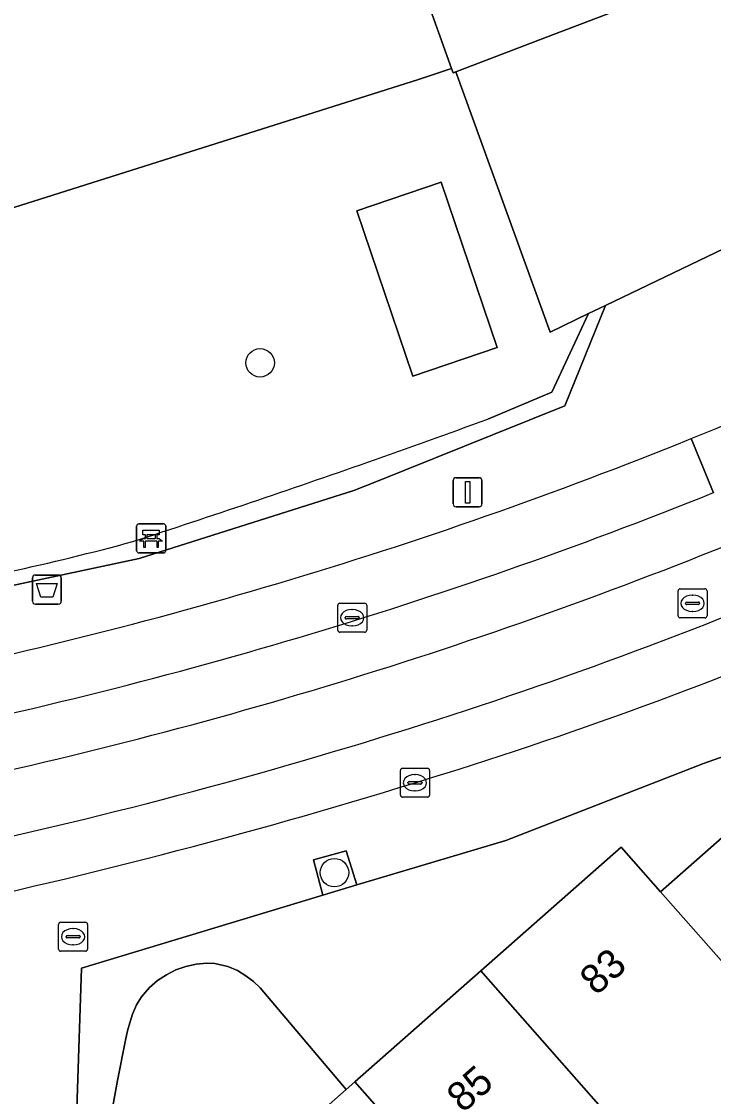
# Model space of a CAD drawing. Extents: x 161354 to 162026, y 386504 to 387460.
# Drawn here: x 161525.12 to 161548.9, y 386812.7 to 386849.65 of the extents above; entities that cross this region are included whole.
import ezdxf

# ---------------------------------------------------------------- set-up
doc = ezdxf.new("R2010")
doc.units = 0
for name, color, linetype in [('IMGEO_Afvalbak', 7, 'Continuous'), ('IMGEO_Bank', 7, 'Continuous'), ('IMGEO_Boom', 7, 'Continuous'), ('IMGEO_Brandkraan', 7, 'Continuous'), ('IMGEO_Erf', 7, 'Continuous'), ('IMGEO_Groenvoorziening', 7, 'Continuous'), ('IMGEO_Haag', 7, 'Continuous'), ('IMGEO_Kolk', 7, 'Continuous'), ('IMGEO_Lichtmast', 7, 'Continuous'), ('IMGEO_Pand', 7, 'Continuous'), ('IMGEO_Pand_nummerreeks', 7, 'Continuous'), ('IMGEO_Parkeervlak_open', 7, 'Continuous'), ('IMGEO_Rijbaan_lokaal_gesloten', 7, 'Continuous'), ('IMGEO_Rijbaan_lokaal_open', 7, 'Continuous'), ('IMGEO_Rioolput', 7, 'Continuous'), ('IMGEO_Terreindeel_open', 7, 'Continuous'), ('IMGEO_Voetpad_open', 7, 'Continuous')]:
    doc.layers.add(name, color=color, linetype=linetype)

msp = doc.modelspace()

# ---------------------------------------------------------------- linework, layer by layer
at = {"layer": 'IMGEO_Afvalbak'}
for p, q in [((161525.494, 386829.719), (161525.494, 386830.519)), ((161525.494, 386830.519), (161525.494, 386829.719)), ((161525.594, 386830.619), (161526.384, 386830.619)), ((161526.384, 386830.619), (161525.594, 386830.619)), ((161526.484, 386830.519), (161526.484, 386829.719)), ((161526.484, 386829.719), (161526.484, 386830.519)), ((161526.384, 386829.619), (161525.594, 386829.619)), ((161525.594, 386829.619), (161526.384, 386829.619))]:
    msp.add_line(p, q, dxfattribs=at)
msp.add_lwpolyline([(161525.637, 386830.333), (161526.341, 386830.333), (161526.192, 386829.863), (161525.786, 386829.863), (161525.637, 386830.333)], dxfattribs=at)
for centre, start, end in [((161525.594, 386830.519), 90, 180), ((161525.594, 386830.519), 90, 180), ((161526.384, 386830.519), 0, 90), ((161526.384, 386830.519), 360, 90), ((161525.594, 386829.719), 180, 270), ((161525.594, 386829.719), 180, 270), ((161526.384, 386829.719), 270, 0), ((161526.384, 386829.719), 270, 0)]:
    msp.add_arc(centre, 0.1, start, end, dxfattribs=at)
at = {"layer": 'IMGEO_Bank'}
for p, q in [((161529.074, 386831.456), (161529.074, 386832.297)), ((161529.074, 386832.297), (161529.074, 386831.456)), ((161529.149, 386832.381), (161529.99, 386832.381)), ((161529.99, 386832.381), (161529.149, 386832.381)), ((161530.074, 386832.306), (161530.074, 386831.465)), ((161530.074, 386831.465), (161530.074, 386832.306)), ((161529.383, 386831.887), (161529.383, 386831.993)), ((161529.427, 386831.993), (161529.427, 386831.887)), ((161529.715, 386831.999), (161529.433, 386831.999)), ((161529.721, 386831.887), (161529.721, 386831.993)), ((161529.765, 386831.993), (161529.765, 386831.887)), ((161529.771, 386831.779), (161529.378, 386831.779)), ((161529.433, 386831.881), (161529.715, 386831.881)), ((161529.999, 386831.381), (161529.158, 386831.381)), ((161529.158, 386831.381), (161529.999, 386831.381))]:
    msp.add_line(p, q, dxfattribs=at)
for points in [[(161529.377, 386831.999), (161529.291, 386831.999), (161529.291, 386832.16), (161529.854, 386832.16), (161529.854, 386831.999), (161529.771, 386831.999)], [(161529.321, 386831.779), (161529.179, 386831.779), (161529.291, 386831.881), (161529.377, 386831.881)], [(161529.371, 386831.772), (161529.371, 386831.565), (161529.328, 386831.565), (161529.328, 386831.772)], [(161529.771, 386831.881), (161529.854, 386831.881), (161529.966, 386831.779), (161529.827, 386831.779)], [(161529.821, 386831.772), (161529.821, 386831.565), (161529.777, 386831.565), (161529.777, 386831.772)]]:
    msp.add_lwpolyline(points, dxfattribs=at)
for centre, radius, start, end in [((161529.152, 386832.303), 0.0779, 92.4484, 184.2845), ((161529.152, 386832.303), 0.0779, 92.4484, 184.2845), ((161529.996, 386832.303), 0.0779, 2.4484, 94.2845), ((161529.996, 386832.303), 0.0779, 2.4484, 94.2845), ((161529.376, 386831.992), 0.00671, 2.8957, 87.1043), ((161529.433, 386831.992), 0.00671, 92.8957, 177.1043), ((161529.715, 386831.992), 0.00671, 2.8957, 87.1043), ((161529.772, 386831.992), 0.00671, 92.8957, 177.1043), ((161529.321, 386831.772), 0.00671, 2.8957, 87.1043), ((161529.378, 386831.772), 0.00671, 92.8957, 177.1043), ((161529.376, 386831.888), 0.00671, 272.8957, 357.1043), ((161529.433, 386831.888), 0.00671, 182.8957, 267.1043), ((161529.715, 386831.888), 0.00671, 272.8957, 357.1043), ((161529.772, 386831.888), 0.00671, 182.8957, 267.1043), ((161529.77, 386831.772), 0.00671, 2.8957, 87.1043), ((161529.827, 386831.772), 0.00671, 92.8957, 177.1043), ((161529.152, 386831.459), 0.0779, 182.4484, 274.2845), ((161529.152, 386831.459), 0.0779, 182.4484, 274.2845), ((161529.996, 386831.459), 0.0779, 272.4484, 4.2845), ((161529.996, 386831.459), 0.0779, 272.4484, 4.2845)]:
    msp.add_arc(centre, radius, start, end, dxfattribs=at)
at = {"layer": 'IMGEO_Boom'}
for centre in [(161533.32, 386837.915), (161535.875, 386820.391)]:
    msp.add_circle(centre, 0.489, dxfattribs=at)
at = {"layer": 'IMGEO_Brandkraan'}
for p, q in [((161526.39, 386817.761), (161526.39, 386818.613)), ((161526.465, 386818.687), (161527.317, 386818.687)), ((161527.391, 386818.613), (161527.391, 386817.761)), ((161526.878, 386818.467), (161526.903, 386818.467)), ((161526.649, 386818.181), (161526.649, 386818.193)), ((161527.087, 386818.144), (161526.689, 386818.144)), ((161526.692, 386818.23), (161527.09, 386818.23)), ((161526.901, 386817.907), (161526.876, 386817.907)), ((161527.133, 386818.193), (161527.133, 386818.181)), ((161527.317, 386817.687), (161526.465, 386817.687))]:
    msp.add_line(p, q, dxfattribs=at)
for points in [[(161526.39, 386817.761), (161526.39, 386818.613)], [(161526.465, 386818.687), (161527.317, 386818.687)], [(161527.391, 386818.613), (161527.391, 386817.761)], [(161527.317, 386817.687), (161526.465, 386817.687)]]:
    msp.add_lwpolyline(points, dxfattribs=at)
for centre, radius, start, end in [((161526.467, 386818.611), 0.0765, 91.552, 178.448), ((161526.467, 386818.611), 0.0765, 91.552, 178.448), ((161527.315, 386818.611), 0.0765, 1.552, 88.448), ((161527.315, 386818.611), 0.0765, 1.552, 88.448), ((161526.689, 386818.19), 0.0403, 85.8775, 175.7526), ((161526.686, 386818.18), 0.0366, 178.938, 274.7102), ((161527.09, 386818.187), 0.043, 264.8664, 352.4533), ((161527.094, 386818.192), 0.0386, 1.7309, 96.639), ((161526.467, 386817.763), 0.0765, 181.552, 268.448), ((161526.467, 386817.763), 0.0765, 181.552, 268.448), ((161527.315, 386817.763), 0.0765, 271.552, 358.448), ((161527.315, 386817.763), 0.0765, 271.552, 358.448)]:
    msp.add_arc(centre, radius, start, end, dxfattribs=at)
for centre, major_axis, ratio, start_param, end_param in [((161526.877, 386818.187), (-0.387, 0.002), 0.722429, 4.712389, 7.853982), ((161526.902, 386818.187), (-0.39, 0.002), 0.717154, 1.570796, 4.712389)]:
    msp.add_ellipse(centre, major_axis=major_axis, ratio=ratio, start_param=start_param, end_param=end_param, dxfattribs=at)
at = {"layer": 'IMGEO_Erf'}
for points in [[(161513.476, 386878.267), (161511.8, 386839.13), (161512.278, 386839.281), (161538.761, 386847.649), (161539.899, 386848.027), (161538.952, 386850.703)], [(161547.168, 386850.647), (161543.161, 386849.109), (161540.043, 386847.912), (161543.287, 386838.969), (161544.609, 386839.605), (161545.191, 386839.884), (161561.221, 386847.589), (161562.581, 386848.097), (161569.609, 386852.318)], [(161532.184, 386809.33), (161536.279, 386812.941), (161533.321, 386816.429), (161533.091, 386816.646), (161532.832, 386816.848), (161532.541, 386817.024), (161532.205, 386817.167), (161531.767, 386817.263), (161531.475, 386817.277), (161531.119, 386817.247), (161530.765, 386817.167), (161530.425, 386817.045), (161530.101, 386816.883), (161529.797, 386816.682), (161529.514, 386816.438), (161529.247, 386816.126), (161529.073, 386815.841), (161528.934, 386815.531), (161528.836, 386815.23), (161528.765, 386814.949), (161528.709, 386814.693), (161528.421, 386813.246), (161528.191, 386811.99)]]:
    msp.add_lwpolyline(points, dxfattribs=at)
at = {"layer": 'IMGEO_Groenvoorziening'}
for points in [[(161541.142, 386835.978), (161543.346, 386836.906), (161544.609, 386839.605), (161543.287, 386838.969), (161540.043, 386847.912), (161539.952, 386847.877), (161539.899, 386848.027), (161538.761, 386847.649), (161512.278, 386839.281), (161512.001, 386831.405), (161512.578, 386831.657), (161513.523, 386829.505), (161513.103, 386829.325)], [(161529.161, 386831.19), (161536.546, 386833.523), (161537.295, 386833.825), (161541.337, 386835.451), (161543.789, 386836.438), (161545.191, 386839.884), (161544.609, 386839.605), (161543.346, 386836.906), (161541.142, 386835.978)], [(161514.452, 386828.372), (161515.819, 386828.343), (161529.161, 386831.19)]]:
    msp.add_lwpolyline(points, dxfattribs=at)
for points in [[(161536.639, 386843.143), (161539.537, 386844.126), (161541.464, 386838.444), (161538.567, 386837.461)], [(161536.276, 386821.142), (161535.157, 386820.828), (161535.478, 386819.618), (161536.643, 386819.971)]]:
    msp.add_lwpolyline(points, close=True, dxfattribs=at)
for centre, radius, start, end in [((161411.383, 387191.691), 378.641, 289.37907, 290.04131), ((161411.383, 387191.691), 378.641, 289.37907, 290.04131), ((161418.703, 387171.247), 356.927, 287.99076, 289.35941), ((161418.703, 387171.247), 356.927, 287.99076, 289.35941), ((161506.753, 386913.447), 84.637, 279.26136, 285.20102), ((161506.753, 386913.447), 84.637, 279.26136, 285.20102)]:
    msp.add_arc(centre, radius, start, end, dxfattribs=at)
at = {"layer": 'IMGEO_Haag'}
for points in [[(161529.161, 386831.19), (161536.546, 386833.523), (161537.295, 386833.825), (161541.337, 386835.451), (161543.789, 386836.438), (161545.191, 386839.884), (161544.609, 386839.605), (161543.346, 386836.906), (161541.142, 386835.978)], [(161514.452, 386828.372), (161515.819, 386828.343), (161529.161, 386831.19)]]:
    msp.add_lwpolyline(points, dxfattribs=at)
for centre, radius, start, end in [((161411.383, 387191.691), 378.641, 289.37907, 290.04131), ((161418.703, 387171.247), 356.927, 287.99076, 289.35941), ((161506.753, 386913.447), 84.637, 279.26136, 285.20102)]:
    msp.add_arc(centre, radius, start, end, dxfattribs=at)
at = {"layer": 'IMGEO_Kolk'}
for p, q in [((161535.986, 386828.727), (161535.986, 386829.579)), ((161536.061, 386829.653), (161536.913, 386829.653)), ((161536.474, 386829.433), (161536.499, 386829.433)), ((161536.987, 386829.579), (161536.987, 386828.727)), ((161536.245, 386829.147), (161536.245, 386829.159)), ((161536.683, 386829.11), (161536.285, 386829.11)), ((161536.288, 386829.196), (161536.686, 386829.196)), ((161536.729, 386829.159), (161536.729, 386829.147)), ((161536.913, 386828.653), (161536.061, 386828.653)), ((161536.497, 386828.873), (161536.472, 386828.873)), ((161538.142, 386823.054), (161538.142, 386823.906)), ((161538.217, 386823.98), (161539.069, 386823.98)), ((161539.143, 386823.906), (161539.143, 386823.054)), ((161538.401, 386823.474), (161538.401, 386823.486)), ((161538.839, 386823.437), (161538.441, 386823.437)), ((161538.444, 386823.523), (161538.842, 386823.523)), ((161538.63, 386823.76), (161538.655, 386823.76)), ((161538.885, 386823.486), (161538.885, 386823.474)), ((161538.653, 386823.2), (161538.628, 386823.2)), ((161539.069, 386822.98), (161538.217, 386822.98))]:
    msp.add_line(p, q, dxfattribs=at)
for points in [[(161535.986, 386828.727), (161535.986, 386829.579)], [(161536.061, 386829.653), (161536.913, 386829.653)], [(161536.987, 386829.579), (161536.987, 386828.727)], [(161536.913, 386828.653), (161536.061, 386828.653)], [(161538.142, 386823.054), (161538.142, 386823.906)], [(161538.217, 386823.98), (161539.069, 386823.98)], [(161539.143, 386823.906), (161539.143, 386823.054)], [(161539.069, 386822.98), (161538.217, 386822.98)]]:
    msp.add_lwpolyline(points, dxfattribs=at)
for centre, radius, start, end in [((161536.063, 386829.577), 0.0765, 91.552, 178.448), ((161536.063, 386829.577), 0.0765, 91.552, 178.448), ((161536.911, 386829.577), 0.0765, 1.552, 88.448), ((161536.911, 386829.577), 0.0765, 1.552, 88.448), ((161536.285, 386829.156), 0.0403, 85.8775, 175.7526), ((161536.282, 386829.146), 0.0366, 178.938, 274.7102), ((161536.686, 386829.153), 0.043, 264.8664, 352.4533), ((161536.69, 386829.158), 0.0386, 1.7309, 96.639), ((161536.063, 386828.729), 0.0765, 181.552, 268.448), ((161536.063, 386828.729), 0.0765, 181.552, 268.448), ((161536.911, 386828.729), 0.0765, 271.552, 358.448), ((161536.911, 386828.729), 0.0765, 271.552, 358.448), ((161538.219, 386823.904), 0.0765, 91.552, 178.448), ((161538.219, 386823.904), 0.0765, 91.552, 178.448), ((161539.067, 386823.904), 0.0765, 1.552, 88.448), ((161539.067, 386823.904), 0.0765, 1.552, 88.448), ((161538.441, 386823.483), 0.0403, 85.8775, 175.7526), ((161538.438, 386823.473), 0.0366, 178.938, 274.7102), ((161538.842, 386823.48), 0.043, 264.8664, 352.4533), ((161538.846, 386823.485), 0.0386, 1.7309, 96.639), ((161538.219, 386823.056), 0.0765, 181.552, 268.448), ((161538.219, 386823.056), 0.0765, 181.552, 268.448), ((161539.067, 386823.056), 0.0765, 271.552, 358.448), ((161539.067, 386823.056), 0.0765, 271.552, 358.448)]:
    msp.add_arc(centre, radius, start, end, dxfattribs=at)
for centre, major_axis, ratio, start_param, end_param in [((161536.473, 386829.153), (-0.387, 0.002), 0.722429, 4.712389, 7.853982), ((161536.498, 386829.153), (-0.39, 0.002), 0.717154, 1.570796, 4.712389), ((161538.629, 386823.48), (-0.387, 0.002), 0.722429, 4.712389, 7.853982), ((161538.654, 386823.48), (-0.39, 0.002), 0.717154, 1.570796, 4.712389)]:
    msp.add_ellipse(centre, major_axis=major_axis, ratio=ratio, start_param=start_param, end_param=end_param, dxfattribs=at)
at = {"layer": 'IMGEO_Lichtmast'}
for p, q in [((161539.954, 386833.064), (161539.954, 386833.864)), ((161539.954, 386833.864), (161539.954, 386833.064)), ((161540.054, 386833.964), (161540.844, 386833.964)), ((161540.844, 386833.964), (161540.054, 386833.964)), ((161540.944, 386833.864), (161540.944, 386833.064)), ((161540.944, 386833.064), (161540.944, 386833.864)), ((161540.844, 386832.964), (161540.054, 386832.964)), ((161540.054, 386832.964), (161540.844, 386832.964))]:
    msp.add_line(p, q, dxfattribs=at)
msp.add_lwpolyline([(161540.374, 386833.839), (161540.524, 386833.839), (161540.524, 386833.089), (161540.374, 386833.089), (161540.374, 386833.839)], dxfattribs=at)
for centre, start, end in [((161540.054, 386833.864), 90, 180), ((161540.054, 386833.864), 90, 180), ((161540.844, 386833.864), 0, 90), ((161540.844, 386833.864), 360, 90), ((161540.054, 386833.064), 180, 270), ((161540.054, 386833.064), 180, 270), ((161540.844, 386833.064), 270, 0), ((161540.844, 386833.064), 270, 0)]:
    msp.add_arc(centre, 0.1, start, end, dxfattribs=at)
at = {"layer": 'IMGEO_Pand'}
for points in [[(161552.317, 386857.255), (161551.154, 386860.29), (161544.61, 386857.781), (161542.406, 386863.53), (161539.416, 386863.666), (161539.328, 386861.191), (161539.149, 386856.194), (161538.952, 386850.703), (161539.899, 386848.027), (161539.952, 386847.877), (161540.043, 386847.912), (161543.161, 386849.109), (161547.168, 386850.647), (161547.392, 386850.011), (161554.107, 386852.586), (161553.319, 386854.64)], [(161547.085, 386819.73), (161555.164, 386810.583), (161559.775, 386814.648), (161557.658, 386817.049), (161555.01, 386820.052), (161551.704, 386823.803)], [(161545.726, 386821.269), (161540.906, 386817.019), (161548.416, 386808.489), (161551.46, 386811.172), (161552.747, 386809.712), (161554.392, 386811.162), (161555.017, 386810.453), (161555.164, 386810.583), (161547.085, 386819.73)], [(161540.906, 386817.019), (161536.579, 386813.205), (161542.207, 386806.802), (161542.428, 386806.551), (161545.478, 386804.732), (161547.332, 386806.411), (161548.961, 386807.886), (161548.416, 386808.489)], [(161542.428, 386806.551), (161542.207, 386806.802), (161536.579, 386813.205), (161536.279, 386812.941), (161532.184, 386809.33), (161530.226, 386807.19), (161540.135, 386803.229), (161547.987, 386799.015), (161549.241, 386802.248), (161549.498, 386802.911), (161546.737, 386803.981), (161545.478, 386804.732)]]:
    msp.add_lwpolyline(points, close=True, dxfattribs=at)
at = {"layer": 'IMGEO_Parkeervlak_open'}
msp.add_lwpolyline([(161548.903, 386833.451), (161548.14, 386835.312)], dxfattribs=at)
for centre, radius, start, end in [((161489.01, 386981.291), 157.5, 281.08766, 292.05075), ((161488.255, 386984.249), 162.536, 281.2692, 291.90897)]:
    msp.add_arc(centre, radius, start, end, dxfattribs=at)
at = {"layer": 'IMGEO_Rijbaan_lokaal_gesloten'}
for centre, radius, start, end in [((161491.859, 386973.935), 155.72, 287.22198, 299.29875), ((161494.805, 386967.101), 150.162, 286.97418, 299.59125), ((161488.255, 386984.249), 162.536, 281.2692, 291.90897), ((161488.231, 386983.377), 163.583, 281.3297, 291.94879), ((161485.711, 386992.759), 175.521, 281.5288, 287.31954), ((161480.452, 387011.97), 197.268, 281.89109, 287.15674)]:
    msp.add_arc(centre, radius, start, end, dxfattribs=at)
at = {"layer": 'IMGEO_Rijbaan_lokaal_open'}
msp.add_lwpolyline([(161548.14, 386835.312), (161548.903, 386833.451)], dxfattribs=at)
for centre, radius, start, end in [((161491.859, 386973.935), 155.72, 287.22198, 299.29875), ((161480.876, 387002.007), 179.755, 291.97487, 293.55325), ((161488.231, 386983.377), 163.583, 281.3297, 291.94879), ((161485.711, 386992.759), 175.521, 281.5288, 287.31954)]:
    msp.add_arc(centre, radius, start, end, dxfattribs=at)
at = {"layer": 'IMGEO_Rioolput'}
for p, q in [((161547.683, 386829.222), (161547.683, 386830.074)), ((161547.758, 386830.148), (161548.61, 386830.148)), ((161548.684, 386830.074), (161548.684, 386829.222)), ((161547.985, 386829.691), (161548.383, 386829.691)), ((161548.171, 386829.928), (161548.196, 386829.928)), ((161547.942, 386829.642), (161547.942, 386829.654)), ((161548.38, 386829.605), (161547.982, 386829.605)), ((161548.194, 386829.368), (161548.169, 386829.368)), ((161548.426, 386829.654), (161548.426, 386829.642)), ((161548.61, 386829.148), (161547.758, 386829.148))]:
    msp.add_line(p, q, dxfattribs=at)
for points in [[(161547.683, 386829.222), (161547.683, 386830.074)], [(161547.758, 386830.148), (161548.61, 386830.148)], [(161548.684, 386830.074), (161548.684, 386829.222)], [(161548.61, 386829.148), (161547.758, 386829.148)]]:
    msp.add_lwpolyline(points, dxfattribs=at)
for centre, radius, start, end in [((161547.76, 386830.072), 0.0765, 91.552, 178.448), ((161547.76, 386830.072), 0.0765, 91.552, 178.448), ((161548.608, 386830.072), 0.0765, 1.552, 88.448), ((161548.608, 386830.072), 0.0765, 1.552, 88.448), ((161547.982, 386829.651), 0.0403, 85.8775, 175.7526), ((161548.387, 386829.653), 0.0386, 1.7309, 96.639), ((161547.979, 386829.641), 0.0366, 178.938, 274.7102), ((161548.383, 386829.648), 0.043, 264.8664, 352.4533), ((161547.76, 386829.224), 0.0765, 181.552, 268.448), ((161547.76, 386829.224), 0.0765, 181.552, 268.448), ((161548.608, 386829.224), 0.0765, 271.552, 358.448), ((161548.608, 386829.224), 0.0765, 271.552, 358.448)]:
    msp.add_arc(centre, radius, start, end, dxfattribs=at)
for centre, major_axis, ratio, start_param, end_param in [((161548.17, 386829.648), (-0.387, 0.002), 0.722429, 4.712389, 7.853982), ((161548.195, 386829.648), (-0.39, 0.002), 0.717154, 1.570796, 4.712389)]:
    msp.add_ellipse(centre, major_axis=major_axis, ratio=ratio, start_param=start_param, end_param=end_param, dxfattribs=at)
at = {"layer": 'IMGEO_Terreindeel_open'}
msp.add_lwpolyline([(161536.639, 386843.143), (161538.567, 386837.461), (161541.464, 386838.444), (161539.537, 386844.126)], close=True, dxfattribs=at)
at = {"layer": 'IMGEO_Voetpad_open'}
for points in [[(161626.684, 386914.559), (161624.541, 386915.869), (161621.155, 386910.96), (161617.812, 386904.79), (161613.199, 386897.541), (161609.426, 386892.17), (161605.511, 386887.3), (161602.205, 386883.499), (161603.425, 386882.36), (161601.088, 386879.5), (161596.783, 386874.819), (161589.161, 386867.257), (161578.702, 386858.612), (161569.609, 386852.318), (161562.581, 386848.097), (161561.221, 386847.589), (161545.191, 386839.884), (161543.789, 386836.438), (161541.337, 386835.451), (161537.295, 386833.825), (161536.546, 386833.523), (161529.161, 386831.19), (161515.819, 386828.343), (161514.452, 386828.372)], [(161456.002, 386814.546), (161464.091, 386813.825), (161468.207, 386813.635), (161476.197, 386813.244), (161491.134, 386812.564), (161492.529, 386812.499), (161524.007, 386811.339), (161524, 386811.032), (161526.977, 386810.897), (161527.182, 386817.104), (161535.478, 386819.618), (161535.157, 386820.828), (161536.276, 386821.142), (161536.643, 386819.971), (161537.374, 386820.193), (161541.76, 386821.49), (161548.555, 386824.146), (161560.908, 386828.506), (161567.714, 386832.035), (161575.538, 386836.218), (161578.369, 386838.789)], [(161560.908, 386828.506), (161548.555, 386824.146), (161541.76, 386821.49), (161537.374, 386820.193), (161536.643, 386819.971), (161535.478, 386819.618), (161527.182, 386817.104), (161526.977, 386810.897)], [(161528.191, 386811.99), (161528.421, 386813.246), (161528.709, 386814.693), (161528.765, 386814.949), (161528.836, 386815.23), (161528.934, 386815.531), (161529.073, 386815.841), (161529.247, 386816.126), (161529.514, 386816.438), (161529.797, 386816.682), (161530.101, 386816.883), (161530.425, 386817.045), (161530.765, 386817.167), (161531.119, 386817.247), (161531.475, 386817.277), (161531.767, 386817.263), (161532.205, 386817.167), (161532.541, 386817.024), (161532.832, 386816.848), (161533.091, 386816.646), (161533.321, 386816.429), (161536.279, 386812.941), (161536.579, 386813.205), (161540.906, 386817.019), (161545.726, 386821.269), (161547.085, 386819.73), (161551.704, 386823.803)]]:
    msp.add_lwpolyline(points, dxfattribs=at)
for centre, radius, start, end in [((161480.876, 387002.007), 179.755, 291.97487, 293.55325), ((161494.805, 386967.101), 150.162, 286.97418, 299.59125), ((161489.01, 386981.291), 157.5, 281.08766, 292.05075), ((161480.452, 387011.97), 197.268, 281.89109, 287.15674)]:
    msp.add_arc(centre, radius, start, end, dxfattribs=at)

# ---------------------------------------------------------------- texts
at = {"layer": 'IMGEO_Pand_nummerreeks'}
for s, rotation, p in [('83', 41.4003, (161544.866, 386816.138)), ('85', 41.4019, (161540.292, 386812.106))]:
    msp.add_text(s, height=1, rotation=rotation, dxfattribs=at).set_placement(p)

doc.saveas('drawing.dxf')
